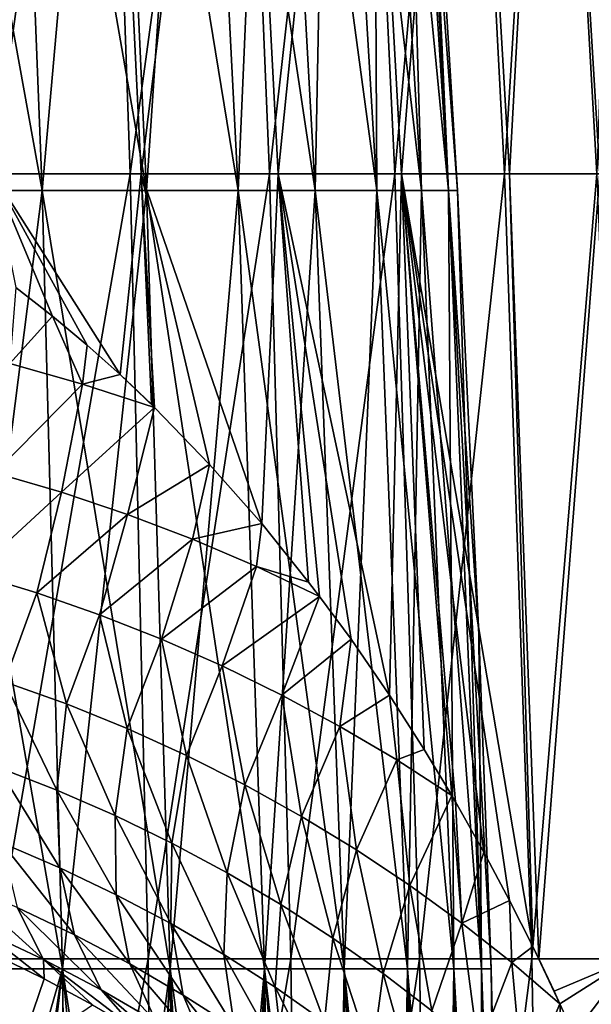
# Model space of a CAD drawing. Header units: metres. Extents: x 26 to 263, y -109 to 109.
# Tile 495 of 656: x 94.66 to 100.76, y 12.06 to 22.56. Entities that reach past the tile are written whole.
import ezdxf

# ---------------------------------------------------------------- set-up
doc = ezdxf.new("R2010")
doc.units = ezdxf.units.M
doc.layers.add('solid_500750', color=7, linetype='CONTINUOUS')

msp = doc.modelspace()

# ---------------------------------------------------------------- linework, layer by layer
at = {"layer": 'solid_500750'}
for points in [[(94.22905, 20.918287, -13.237412), (93.999184, 29.283785, -12.748912), (95.549736, 29.283785, -11.896486)], [(95.549736, 29.283785, 11.896486), (93.999184, 29.283785, 12.748912), (94.37352, 20.918287, 13.168466)], [(95.83902, 20.918287, -12.352324), (94.22905, 20.918287, -13.237412), (95.549736, 29.283785, -11.896486)], [(95.549736, 29.283785, 11.896486), (94.37352, 20.918287, 13.168466), (95.958786, 20.918287, 12.275499)], [(95.83902, 20.918287, -12.352324), (95.549736, 29.283785, -11.896486), (96.981232, 29.283785, -10.856445)], [(96.981232, 29.283785, 10.856445), (95.549736, 29.283785, 11.896486), (95.958786, 20.918287, 12.275499)], [(97.325363, 20.918287, -11.272432), (95.83902, 20.918287, -12.352324), (96.981232, 29.283785, -10.856445)], [(96.981232, 29.283785, 10.856445), (95.958786, 20.918287, 12.275499), (97.420959, 20.918287, 11.192664)], [(97.325363, 20.918287, -11.272432), (96.981232, 29.283785, -10.856445), (98.271088, 29.283785, -9.645192)], [(98.271088, 29.283785, 9.645192), (96.981232, 29.283785, 10.856445), (97.420959, 20.918287, 11.192664)], [(98.664642, 20.918287, -10.014768), (97.325363, 20.918287, -11.272432), (98.271088, 29.283785, -9.645192)], [(98.271088, 29.283785, 9.645192), (97.420959, 20.918287, 11.192664), (98.737411, 20.918287, 9.936709)], [(98.664642, 20.918287, -10.014768), (98.271088, 29.283785, -9.645192), (99.398956, 29.283785, -8.281829)], [(99.398956, 29.283785, 8.281829), (98.271088, 29.283785, 9.645192), (98.737411, 20.918287, 9.936709)], [(99.835732, 20.918287, -8.599164), (98.664642, 20.918287, -10.014768), (99.398956, 29.283785, -8.281829)], [(99.398956, 29.283785, 8.281829), (98.737411, 20.918287, 9.936709), (99.887787, 20.918287, 8.52706)], [(99.835732, 20.918287, -8.599164), (99.398956, 29.283785, -8.281829), (100.347061, 29.283785, -6.787856)], [(100.347061, 29.283785, 6.787856), (99.398956, 29.283785, 8.281829), (99.887787, 20.918287, 8.52706)], [(100.820168, 20.918287, -7.047946), (99.835732, 20.918287, -8.599164), (100.347061, 29.283785, -6.787856)], [(100.347061, 29.283785, 6.787856), (99.887787, 20.918287, 8.52706), (100.854286, 20.918287, 6.985519)], [(100.820168, 20.918287, -7.047946), (100.347061, 29.283785, -6.787856), (101.100449, 29.283785, -5.186834)], [(101.100449, 29.283785, 5.186834), (100.347061, 29.283785, 6.787856), (100.854286, 20.918287, 6.985519)], [(93.399605, 29.035854, -9.352395), (93.667267, 20.741184, -9.815989), (94.900024, 20.741184, -8.992285)], [(94.574142, 29.035854, -8.567594), (93.399605, 29.035854, -9.352395), (94.900024, 20.741184, -8.992285)], [(94.900024, 20.741184, 8.992285), (93.667267, 20.741184, 9.815989), (94.574142, 29.035854, 8.567594)], [(94.900024, 20.741184, 8.992285), (94.574142, 29.035854, 8.567594), (95.6362, 29.035854, 7.636198)], [(94.574142, 29.035854, -8.567594), (94.900024, 20.741184, -8.992285), (96.014717, 20.741184, -8.014721)], [(95.6362, 29.035854, -7.636198), (94.574142, 29.035854, -8.567594), (96.014717, 20.741184, -8.014721)], [(96.014717, 20.741184, 8.014721), (94.900024, 20.741184, 8.992285), (95.6362, 29.035854, 7.636198)], [(96.014717, 20.741184, 8.014721), (95.6362, 29.035854, 7.636198), (96.567596, 29.035854, 6.574146)], [(95.6362, 29.035854, -7.636198), (96.014717, 20.741184, -8.014721), (96.992287, 20.741184, -6.900023)], [(96.567596, 29.035854, -6.574146), (95.6362, 29.035854, -7.636198), (96.992287, 20.741184, -6.900023)], [(96.992287, 20.741184, 6.900023), (96.014717, 20.741184, 8.014721), (96.567596, 29.035854, 6.574146)], [(96.992287, 20.741184, 6.900023), (96.567596, 29.035854, 6.574146), (97.352394, 29.035854, 5.399608)], [(96.567596, 29.035854, -6.574146), (96.992287, 20.741184, -6.900023), (97.815987, 20.741184, -5.667264)], [(97.352394, 29.035854, -5.399608), (96.567596, 29.035854, -6.574146), (97.815987, 20.741184, -5.667264)], [(97.815987, 20.741184, 5.667264), (96.992287, 20.741184, 6.900023), (97.352394, 29.035854, 5.399608)], [(97.815987, 20.741184, 5.667264), (97.352394, 29.035854, 5.399608), (97.977173, 29.035854, 4.132681)], [(97.352394, 29.035854, -5.399608), (97.815987, 20.741184, -5.667264), (98.471741, 20.741184, -4.337535)], [(97.977173, 29.035854, -4.132681), (97.352394, 29.035854, -5.399608), (98.471741, 20.741184, -4.337535)], [(98.471741, 20.741184, 4.337535), (97.815987, 20.741184, 5.667264), (97.977173, 29.035854, 4.132681)], [(98.471741, 20.741184, 4.337535), (97.977173, 29.035854, 4.132681), (98.431244, 29.035854, 2.795043)], [(97.977173, 29.035854, -4.132681), (98.471741, 20.741184, -4.337535), (98.948311, 20.741184, -2.933591)], [(98.431244, 29.035854, -2.795043), (97.977173, 29.035854, -4.132681), (98.948311, 20.741184, -2.933591)], [(98.948311, 20.741184, 2.933591), (98.431244, 29.035854, 2.795043), (98.706825, 29.035854, 1.40958)], [(98.948311, 20.741184, 2.933591), (98.471741, 20.741184, 4.337535), (98.431244, 29.035854, 2.795043)], [(98.431244, 29.035854, -2.795043), (98.948311, 20.741184, -2.933591), (99.237556, 20.741184, -1.479453)], [(98.706825, 29.035854, -1.40958), (98.431244, 29.035854, -2.795043), (99.237556, 20.741184, -1.479453)], [(99.237556, 20.741184, 1.479453), (98.706825, 29.035854, 1.40958), (98.799217, 29.035854)], [(99.237556, 20.741184, 1.479453), (98.948311, 20.741184, 2.933591), (98.706825, 29.035854, 1.40958)], [(98.706825, 29.035854, -1.40958), (99.334526, 20.741184), (98.9702, 26.669518)], [(98.706825, 29.035854, -1.40958), (99.237556, 20.741184, -1.479453), (99.334526, 20.741184)], [(98.9702, 26.669518), (99.237556, 20.741184, 1.479453), (98.799217, 29.035854)], [(98.9702, 26.669518), (99.334526, 20.741184), (99.237556, 20.741184, 1.479453)], [(94.382271, 12.543115, -13.563015), (94.22905, 20.918287, -13.237412), (95.83902, 20.918287, -12.352324)], [(94.37352, 20.918287, 13.168466), (95.381721, 19.090027, 12.739633), (95.73233, 18.779709, 12.547665)], [(95.958786, 20.918287, 12.275499), (94.37352, 20.918287, 13.168466), (95.73233, 18.779709, 12.547665)], [(94.37352, 20.918287, 13.168466), (95.010254, 19.399683, 12.930349), (95.381721, 19.090027, 12.739633)], [(94.37352, 20.918287, 13.168466), (94.619766, 19.707392, 13.117235), (95.010254, 19.399683, 12.930349)], [(96.031837, 12.543115, -12.656156), (94.382271, 12.543115, -13.563015), (95.83902, 20.918287, -12.352324)], [(95.958786, 20.918287, 12.275499), (95.73233, 18.779709, 12.547665), (96.066216, 18.461716, 12.353847)], [(96.031837, 12.543115, -12.656156), (95.83902, 20.918287, -12.352324), (97.325363, 20.918287, -11.272432)], [(95.958786, 20.918287, 12.275499), (96.686348, 17.818285, 11.963036), (97.24511, 17.186913, 11.573018)], [(97.420959, 20.918287, 11.192664), (95.958786, 20.918287, 12.275499), (97.24511, 17.186913, 11.573018)], [(95.958786, 20.918287, 12.275499), (96.101021, 18.427349, 12.332997), (96.686348, 17.818285, 11.963036)], [(95.958786, 20.918287, 12.275499), (96.066216, 18.461716, 12.353847), (96.101021, 18.427349, 12.332997)], [(97.554741, 12.543115, -11.549702), (96.031837, 12.543115, -12.656156), (97.325363, 20.918287, -11.272432)], [(97.420959, 20.918287, 11.192664), (97.24511, 17.186913, 11.573018), (97.744499, 16.563047, 11.191658)], [(97.554741, 12.543115, -11.549702), (97.325363, 20.918287, -11.272432), (98.664642, 20.918287, -10.014768)], [(97.420959, 20.918287, 11.192664), (98.197617, 15.9526, 10.815454), (98.607872, 15.355444, 10.447614)], [(98.737411, 20.918287, 9.936709), (97.420959, 20.918287, 11.192664), (98.607872, 15.355444, 10.447614)], [(97.420959, 20.918287, 11.192664), (97.861992, 16.408348, 11.097021), (98.197617, 15.9526, 10.815454)], [(97.420959, 20.918287, 11.192664), (97.744499, 16.563047, 11.191658), (97.861992, 16.408348, 11.097021)], [(98.926964, 12.543115, -10.261102), (97.554741, 12.543115, -11.549702), (98.664642, 20.918287, -10.014768)], [(98.737411, 20.918287, 9.936709), (98.607872, 15.355444, 10.447614), (98.978584, 14.775685, 10.090514)], [(98.926964, 12.543115, -10.261102), (98.664642, 20.918287, -10.014768), (99.835732, 20.918287, -8.599164)], [(98.737411, 20.918287, 9.936709), (99.889542, 13.167459, 9.094517), (100.137428, 12.674007, 8.788895)], [(99.887787, 20.918287, 8.52706), (98.737411, 20.918287, 9.936709), (100.137428, 12.674007, 8.788895)], [(98.737411, 20.918287, 9.936709), (99.615059, 13.682576, 9.414388), (99.889542, 13.167459, 9.094517)], [(98.737411, 20.918287, 9.936709), (99.31353, 14.218753, 9.745281), (99.615059, 13.682576, 9.414388)], [(98.737411, 20.918287, 9.936709), (99.274788, 14.285278, 9.786368), (99.31353, 14.218753, 9.745281)], [(98.737411, 20.918287, 9.936709), (98.978584, 14.775685, 10.090514), (99.274788, 14.285278, 9.786368)], [(100.126862, 12.543115, -8.810678), (98.926964, 12.543115, -10.261102), (99.835732, 20.918287, -8.599164)], [(100.126862, 12.543115, -8.810678), (99.835732, 20.918287, -8.599164), (100.820168, 20.918287, -7.047946)], [(99.887787, 20.918287, 8.52706), (100.137428, 12.674007, 8.788895), (100.201614, 12.541682, 8.70694)], [(100.854286, 20.918287, 6.985519), (99.887787, 20.918287, 8.52706), (100.201614, 12.541682, 8.70694)], [(101.135506, 12.543115, -7.221305), (100.126862, 12.543115, -8.810678), (100.820168, 20.918287, -7.047946)], [(100.854286, 20.918287, 6.985519), (100.201614, 12.541682, 8.70694), (101.183853, 12.543115, 7.132659)], [(93.845665, 12.436919, 10.124989), (93.667267, 20.741184, 9.815989), (94.900024, 20.741184, 8.992285)], [(93.667267, 20.741184, -9.815989), (93.845665, 12.436919, -10.124989), (95.117233, 12.436919, -9.275356)], [(94.900024, 20.741184, -8.992285), (93.667267, 20.741184, -9.815989), (95.117233, 12.436919, -9.275356)], [(95.117233, 12.436919, 9.275356), (93.845665, 12.436919, 10.124989), (94.900024, 20.741184, 8.992285)], [(95.117233, 12.436919, 9.275356), (94.900024, 20.741184, 8.992285), (96.014717, 20.741184, 8.014721)], [(94.900024, 20.741184, -8.992285), (95.117233, 12.436919, -9.275356), (96.267021, 12.436919, -8.267019)], [(96.014717, 20.741184, -8.014721), (94.900024, 20.741184, -8.992285), (96.267021, 12.436919, -8.267019)], [(96.267021, 12.436919, 8.267019), (95.117233, 12.436919, 9.275356), (96.014717, 20.741184, 8.014721)], [(96.267021, 12.436919, 8.267019), (96.014717, 20.741184, 8.014721), (96.992287, 20.741184, 6.900023)], [(96.014717, 20.741184, -8.014721), (96.267021, 12.436919, -8.267019), (97.275352, 12.436919, -7.117231)], [(96.992287, 20.741184, -6.900023), (96.014717, 20.741184, -8.014721), (97.275352, 12.436919, -7.117231)], [(97.275352, 12.436919, 7.117231), (96.267021, 12.436919, 8.267019), (96.992287, 20.741184, 6.900023)], [(97.275352, 12.436919, 7.117231), (96.992287, 20.741184, 6.900023), (97.815987, 20.741184, 5.667264)], [(96.992287, 20.741184, -6.900023), (97.275352, 12.436919, -7.117231), (98.124992, 12.436919, -5.845665)], [(97.815987, 20.741184, -5.667264), (96.992287, 20.741184, -6.900023), (98.124992, 12.436919, -5.845665)], [(98.124992, 12.436919, 5.845665), (97.275352, 12.436919, 7.117231), (97.815987, 20.741184, 5.667264)], [(98.124992, 12.436919, 5.845665), (97.815987, 20.741184, 5.667264), (98.471741, 20.741184, 4.337535)], [(97.815987, 20.741184, -5.667264), (98.124992, 12.436919, -5.845665), (98.801384, 12.436919, -4.474078)], [(98.471741, 20.741184, -4.337535), (97.815987, 20.741184, -5.667264), (98.801384, 12.436919, -4.474078)], [(98.801384, 12.436919, 4.474078), (98.124992, 12.436919, 5.845665), (98.471741, 20.741184, 4.337535)], [(98.801384, 12.436919, 4.474078), (98.471741, 20.741184, 4.337535), (98.948311, 20.741184, 2.933591)], [(98.471741, 20.741184, -4.337535), (98.801384, 12.436919, -4.474078), (99.292961, 12.436919, -3.025939)], [(98.948311, 20.741184, -2.933591), (98.471741, 20.741184, -4.337535), (99.292961, 12.436919, -3.025939)], [(99.292961, 12.436919, 3.025939), (98.801384, 12.436919, 4.474078), (98.948311, 20.741184, 2.933591)], [(99.292961, 12.436919, 3.025939), (98.948311, 20.741184, 2.933591), (99.237556, 20.741184, 1.479453)], [(98.948311, 20.741184, -2.933591), (99.292961, 12.436919, -3.025939), (99.591309, 12.436919, -1.526025)], [(99.237556, 20.741184, -1.479453), (98.948311, 20.741184, -2.933591), (99.591309, 12.436919, -1.526025)], [(99.591309, 12.436919, 1.526025), (99.237556, 20.741184, 1.479453), (99.334526, 20.741184)], [(99.591309, 12.436919, 1.526025), (99.292961, 12.436919, 3.025939), (99.237556, 20.741184, 1.479453)], [(99.237556, 20.741184, -1.479453), (99.559746, 16.009855), (99.334526, 20.741184)], [(99.237556, 20.741184, -1.479453), (99.69133, 12.436919), (99.559746, 16.009855)], [(99.237556, 20.741184, -1.479453), (99.591309, 12.436919, -1.526025), (99.69133, 12.436919)], [(99.559746, 16.009855), (99.591309, 12.436919, 1.526025), (99.334526, 20.741184)], [(94.556015, 18.895189, 13.234689), (95.010254, 19.399683, 12.930349), (94.619766, 19.707392, 13.117235)], [(95.331856, 18.676868, 12.802568), (95.010254, 19.399683, 12.930349), (94.556015, 18.895189, 13.234689)], [(95.331856, 18.676868, 12.802568), (95.381721, 19.090027, 12.739633), (95.010254, 19.399683, 12.930349)], [(95.331856, 18.676868, 12.802568), (95.73233, 18.779709, 12.547665), (95.381721, 19.090027, 12.739633)], [(95.331856, 18.676868, 12.802568), (94.556015, 18.895189, 13.234689), (94.394745, 17.730253, 13.59846)], [(95.331856, 18.676868, 12.802568), (96.101021, 18.427349, 12.332997), (95.73233, 18.779709, 12.547665)], [(95.73233, 18.779709, 12.547665), (96.101021, 18.427349, 12.332997), (96.066216, 18.461716, 12.353847)], [(95.331856, 18.676868, 12.802568), (94.394745, 17.730253, 13.59846), (95.106239, 17.521456, 13.162001)], [(95.331856, 18.676868, 12.802568), (95.106239, 17.521456, 13.162001), (96.101021, 18.427349, 12.332997)], [(95.810486, 17.284832, 12.691208), (96.101021, 18.427349, 12.332997), (95.106239, 17.521456, 13.162001)], [(95.810486, 17.284832, 12.691208), (96.686348, 17.818285, 11.963036), (96.101021, 18.427349, 12.332997)], [(96.505486, 17.020496, 12.188725), (96.686348, 17.818285, 11.963036), (95.810486, 17.284832, 12.691208)], [(96.505486, 17.020496, 12.188725), (97.24511, 17.186913, 11.573018), (96.686348, 17.818285, 11.963036)], [(95.106239, 17.521456, 13.162001), (94.394745, 17.730253, 13.59846), (94.163475, 16.655596, 14.199144)], [(95.106239, 17.521456, 13.162001), (94.163475, 16.655596, 14.199144), (94.842171, 16.448139, 13.74985)], [(95.810486, 17.284832, 12.691208), (95.106239, 17.521456, 13.162001), (94.842171, 16.448139, 13.74985)], [(95.810486, 17.284832, 12.691208), (94.842171, 16.448139, 13.74985), (95.51268, 16.214291, 13.266303)], [(96.505486, 17.020496, 12.188725), (95.810486, 17.284832, 12.691208), (95.51268, 16.214291, 13.266303)], [(97.189301, 16.729027, 11.65701), (97.24511, 17.186913, 11.573018), (96.505486, 17.020496, 12.188725)], [(97.189301, 16.729027, 11.65701), (97.744499, 16.563047, 11.191658), (97.24511, 17.186913, 11.573018)], [(96.505486, 17.020496, 12.188725), (95.51268, 16.214291, 13.266303), (96.17321, 15.954267, 12.751255)], [(97.189301, 16.729027, 11.65701), (96.505486, 17.020496, 12.188725), (96.17321, 15.954267, 12.751255)], [(97.189301, 16.729027, 11.65701), (96.17321, 15.954267, 12.751255), (96.822052, 15.6687, 12.207268)], [(97.189301, 16.729027, 11.65701), (96.822052, 15.6687, 12.207268), (97.861992, 16.408348, 11.097021)], [(97.189301, 16.729027, 11.65701), (97.861992, 16.408348, 11.097021), (97.744499, 16.563047, 11.191658)], [(94.842171, 16.448139, 13.74985), (94.163475, 16.655596, 14.199144), (94.499733, 15.500092, 14.607866)], [(94.842171, 16.448139, 13.74985), (94.499733, 15.500092, 14.607866), (95.15963, 15.263198, 14.107885)], [(95.51268, 16.214291, 13.266303), (94.842171, 16.448139, 13.74985), (95.15963, 15.263198, 14.107885)], [(97.457687, 15.358301, 11.636759), (97.861992, 16.408348, 11.097021), (96.822052, 15.6687, 12.207268)], [(97.457687, 15.358301, 11.636759), (98.197617, 15.9526, 10.815454), (97.861992, 16.408348, 11.097021)], [(95.51268, 16.214291, 13.266303), (95.15963, 15.263198, 14.107885), (95.807869, 15.000369, 13.574475)], [(96.17321, 15.954267, 12.751255), (95.51268, 16.214291, 13.266303), (95.807869, 15.000369, 13.574475)], [(99.559746, 16.009855), (99.69133, 12.436919), (99.591309, 12.436919, 1.526025)], [(96.17321, 15.954267, 12.751255), (95.807869, 15.000369, 13.574475), (96.442886, 14.712302, 13.01055)], [(96.822052, 15.6687, 12.207268), (96.17321, 15.954267, 12.751255), (96.442886, 14.712302, 13.01055)], [(98.078865, 15.02386, 11.041982), (98.197617, 15.9526, 10.815454), (97.457687, 15.358301, 11.636759)], [(98.078865, 15.02386, 11.041982), (98.607872, 15.355444, 10.447614), (98.197617, 15.9526, 10.815454)], [(96.822052, 15.6687, 12.207268), (96.442886, 14.712302, 13.01055), (97.063293, 14.399858, 12.418831)], [(97.457687, 15.358301, 11.636759), (96.822052, 15.6687, 12.207268), (97.063293, 14.399858, 12.418831)], [(94.499733, 15.500092, 14.607866), (94.422379, 14.588703, 15.481811), (95.057625, 14.342134, 14.970814)], [(95.15963, 15.263198, 14.107885), (94.499733, 15.500092, 14.607866), (95.057625, 14.342134, 14.970814)], [(97.457687, 15.358301, 11.636759), (97.063293, 14.399858, 12.418831), (97.667961, 14.063885, 11.801815)], [(98.078865, 15.02386, 11.041982), (97.457687, 15.358301, 11.636759), (97.667961, 14.063885, 11.801815)], [(98.684456, 14.666294, 10.425006), (98.607872, 15.355444, 10.447614), (98.078865, 15.02386, 11.041982)], [(98.684456, 14.666294, 10.425006), (98.978584, 14.775685, 10.090514), (98.607872, 15.355444, 10.447614)], [(95.15963, 15.263198, 14.107885), (95.057625, 14.342134, 14.970814), (95.678886, 14.071318, 14.426913)], [(95.807869, 15.000369, 13.574475), (95.15963, 15.263198, 14.107885), (95.678886, 14.071318, 14.426913)], [(98.078865, 15.02386, 11.041982), (97.667961, 14.063885, 11.801815), (98.255875, 13.705384, 11.161799)], [(98.684456, 14.666294, 10.425006), (98.078865, 15.02386, 11.041982), (98.255875, 13.705384, 11.161799)], [(95.807869, 15.000369, 13.574475), (95.678886, 14.071318, 14.426913), (96.284996, 13.77711, 13.853124)], [(96.442886, 14.712302, 13.01055), (95.807869, 15.000369, 13.574475), (96.284996, 13.77711, 13.853124)], [(96.442886, 14.712302, 13.01055), (96.284996, 13.77711, 13.853124), (96.874908, 13.460498, 13.252238)], [(97.063293, 14.399858, 12.418831), (96.442886, 14.712302, 13.01055), (96.874908, 13.460498, 13.252238)], [(98.684456, 14.666294, 10.425006), (99.274788, 14.285278, 9.786368), (98.978584, 14.775685, 10.090514)], [(98.684456, 14.666294, 10.425006), (98.255875, 13.705384, 11.161799), (98.826248, 13.325269, 10.500867)], [(98.684456, 14.666294, 10.425006), (98.826248, 13.325269, 10.500867), (99.274788, 14.285278, 9.786368)], [(94.422379, 14.588703, 15.481811), (94.468613, 13.77954, 16.449724), (95.087807, 13.515119, 15.925185)], [(95.057625, 14.342134, 14.970814), (94.422379, 14.588703, 15.481811), (95.087807, 13.515119, 15.925185)], [(97.063293, 14.399858, 12.418831), (96.874908, 13.460498, 13.252238), (97.4478, 13.12239, 12.626782)], [(97.667961, 14.063885, 11.801815), (97.063293, 14.399858, 12.418831), (97.4478, 13.12239, 12.626782)], [(95.057625, 14.342134, 14.970814), (95.087807, 13.515119, 15.925185), (95.68985, 13.227875, 15.36825)], [(95.678886, 14.071318, 14.426913), (95.057625, 14.342134, 14.970814), (95.68985, 13.227875, 15.36825)], [(99.378395, 12.924512, 9.820912), (99.274788, 14.285278, 9.786368), (98.826248, 13.325269, 10.500867)], [(99.378395, 12.924512, 9.820912), (99.31353, 14.218753, 9.745281), (99.274788, 14.285278, 9.786368)], [(99.378395, 12.924512, 9.820912), (99.615059, 13.682576, 9.414388), (99.31353, 14.218753, 9.745281)], [(95.678886, 14.071318, 14.426913), (95.68985, 13.227875, 15.36825), (96.273972, 12.918899, 14.78205)], [(96.284996, 13.77711, 13.853124), (95.678886, 14.071318, 14.426913), (96.273972, 12.918899, 14.78205)], [(97.667961, 14.063885, 11.801815), (97.4478, 13.12239, 12.626782), (98.002975, 12.763823, 11.97908)], [(98.255875, 13.705384, 11.161799), (97.667961, 14.063885, 11.801815), (98.002975, 12.763823, 11.97908)], [(94.468613, 13.77954, 16.449724), (94.635101, 13.09026, 17.491465), (95.246933, 12.800345, 16.951288)], [(95.087807, 13.515119, 15.925185), (94.468613, 13.77954, 16.449724), (95.246933, 12.800345, 16.951288)], [(96.284996, 13.77711, 13.853124), (96.273972, 12.918899, 14.78205), (96.839531, 12.589349, 14.169476)], [(96.874908, 13.460498, 13.252238), (96.284996, 13.77711, 13.853124), (96.839531, 12.589349, 14.169476)], [(98.255875, 13.705384, 11.161799), (98.002975, 12.763823, 11.97908), (98.539879, 12.385716, 11.311209)], [(98.826248, 13.325269, 10.500867), (98.255875, 13.705384, 11.161799), (98.539879, 12.385716, 11.311209)], [(99.378395, 12.924512, 9.820912), (99.889542, 13.167459, 9.094517), (99.615059, 13.682576, 9.414388)], [(95.087807, 13.515119, 15.925185), (95.246933, 12.800345, 16.951288), (95.837639, 12.48877, 16.37921)], [(95.68985, 13.227875, 15.36825), (95.087807, 13.515119, 15.925185), (95.837639, 12.48877, 16.37921)], [(96.874908, 13.460498, 13.252238), (96.839531, 12.589349, 14.169476), (97.386078, 12.240252, 13.533088)], [(97.4478, 13.12239, 12.626782), (96.874908, 13.460498, 13.252238), (97.386078, 12.240252, 13.533088)], [(94.002678, 13.357104, 17.99614), (94.277809, 12.835361, 19.10751), (94.916565, 12.535595, 18.585297)], [(94.635101, 13.09026, 17.491465), (94.002678, 13.357104, 17.99614), (94.916565, 12.535595, 18.585297)], [(98.826248, 13.325269, 10.500867), (98.539879, 12.385716, 11.311209), (99.058067, 11.989031, 10.625062)], [(99.378395, 12.924512, 9.820912), (98.826248, 13.325269, 10.500867), (99.058067, 11.989031, 10.625062)], [(95.68985, 13.227875, 15.36825), (95.837639, 12.48877, 16.37921), (96.406921, 12.156919, 15.778489)], [(96.273972, 12.918899, 14.78205), (95.68985, 13.227875, 15.36825), (96.406921, 12.156919, 15.778489)], [(99.911774, 12.504002, 9.123647), (99.889542, 13.167459, 9.094517), (99.378395, 12.924512, 9.820912)], [(99.911774, 12.504002, 9.123647), (100.137428, 12.674007, 8.788895), (99.889542, 13.167459, 9.094517)], [(94.635101, 13.09026, 17.491465), (94.916565, 12.535595, 18.585297), (95.52961, 12.213188, 18.027864)], [(95.246933, 12.800345, 16.951288), (94.635101, 13.09026, 17.491465), (95.52961, 12.213188, 18.027864)], [(97.4478, 13.12239, 12.626782), (97.386078, 12.240252, 13.533088), (97.913223, 11.872713, 12.875249)], [(98.002975, 12.763823, 11.97908), (97.4478, 13.12239, 12.626782), (97.913223, 11.872713, 12.875249)], [(99.378395, 12.924512, 9.820912), (99.058067, 11.989031, 10.625062), (99.557205, 11.574631, 9.922334)], [(99.911774, 12.504002, 9.123647), (99.378395, 12.924512, 9.820912), (99.557205, 11.574631, 9.922334)], [(94.277809, 12.835361, 19.10751), (94.373955, 12.598419, 20.447834), (94.922615, 12.331311, 20.01816)], [(94.916565, 12.535595, 18.585297), (94.277809, 12.835361, 19.10751), (94.922615, 12.331311, 20.01816)], [(96.273972, 12.918899, 14.78205), (96.406921, 12.156919, 15.778489), (96.954559, 11.806174, 15.152133)], [(96.839531, 12.589349, 14.169476), (96.273972, 12.918899, 14.78205), (96.954559, 11.806174, 15.152133)], [(95.246933, 12.800345, 16.951288), (95.52961, 12.213188, 18.027864), (96.116875, 11.870016, 17.439009)], [(95.837639, 12.48877, 16.37921), (95.246933, 12.800345, 16.951288), (96.116875, 11.870016, 17.439009)], [(98.002975, 12.763823, 11.97908), (97.913223, 11.872713, 12.875249), (98.420746, 11.487692, 12.198037)], [(98.539879, 12.385716, 11.311209), (98.002975, 12.763823, 11.97908), (98.420746, 11.487692, 12.198037)], [(99.911774, 12.504002, 9.123647), (100.427017, 12.062576, 8.409112), (100.137428, 12.674007, 8.788895)], [(100.137428, 12.674007, 8.788895), (100.427017, 12.062576, 8.409112), (100.201614, 12.541682, 8.70694)], [(94.922615, 12.331311, 20.01816), (94.373955, 12.598419, 20.447834), (94.641708, 11.503773, 36.392689)], [(94.458763, 4.16214, -13.725568), (94.382271, 12.543115, -13.563015), (96.031837, 12.543115, -12.656156)], [(96.128105, 4.16214, -12.80784), (94.458763, 4.16214, -13.725568), (96.031837, 12.543115, -12.656156)], [(94.916565, 12.535595, 18.585297), (94.922615, 12.331311, 20.01816), (95.439644, 12.05375, 19.575071)], [(94.916565, 12.535595, 18.585297), (95.439644, 12.05375, 19.575071), (95.919861, 11.772032, 19.128387)], [(95.52961, 12.213188, 18.027864), (94.916565, 12.535595, 18.585297), (95.919861, 11.772032, 19.128387)], [(96.128105, 4.16214, -12.80784), (96.031837, 12.543115, -12.656156), (97.554741, 12.543115, -11.549702)], [(97.669258, 4.16214, -11.688126), (96.128105, 4.16214, -12.80784), (97.554741, 12.543115, -11.549702)], [(96.839531, 12.589349, 14.169476), (96.954559, 11.806174, 15.152133), (97.480507, 11.43772, 14.502745)], [(97.386078, 12.240252, 13.533088), (96.839531, 12.589349, 14.169476), (97.480507, 11.43772, 14.502745)], [(97.669258, 4.16214, -11.688126), (97.554741, 12.543115, -11.549702), (98.926964, 12.543115, -10.261102)], [(99.057922, 4.16214, -10.384082), (97.669258, 4.16214, -11.688126), (98.926964, 12.543115, -10.261102)], [(99.057922, 4.16214, -10.384082), (98.926964, 12.543115, -10.261102), (100.126862, 12.543115, -8.810678)], [(100.272202, 4.16214, -8.916275), (99.057922, 4.16214, -10.384082), (100.126862, 12.543115, -8.810678)], [(99.911774, 12.504002, 9.123647), (99.557205, 11.574631, 9.922334), (100.037003, 11.143349, 9.204559)], [(99.911774, 12.504002, 9.123647), (100.037003, 11.143349, 9.204559), (100.427017, 12.062576, 8.409112)], [(100.272202, 4.16214, -8.916275), (100.126862, 12.543115, -8.810678), (101.135506, 12.543115, -7.221305)], [(101.183853, 12.543115, 7.132659), (100.201614, 12.541682, 8.70694), (100.364807, 12.197274, 8.492912)], [(100.201614, 12.541682, 8.70694), (100.427017, 12.062576, 8.409112), (100.364807, 12.197274, 8.492912)], [(101.292938, 4.16214, -7.307853), (100.272202, 4.16214, -8.916275), (101.135506, 12.543115, -7.221305)], [(101.183853, 12.543115, 7.132659), (100.364807, 12.197274, 8.492912), (100.427017, 12.062576, 8.409112)], [(101.183853, 12.543115, 7.132659), (100.427017, 12.062576, 8.409112), (100.573639, 11.736312, 8.206505)], [(101.183853, 12.543115, 7.132659), (100.573639, 11.736312, 8.206505), (100.765572, 11.290514, 7.929624)], [(94.179649, 9.200977, 10.031269), (93.845665, 12.436919, 10.124989), (95.117233, 12.436919, 9.275356)], [(93.845665, 12.436919, -10.124989), (93.934731, 4.126902, -10.279255), (95.22567, 4.126902, -9.416677)], [(95.117233, 12.436919, -9.275356), (93.845665, 12.436919, -10.124989), (95.22567, 4.126902, -9.416677)], [(94.57412, 8.789498, 9.788833), (94.179649, 9.200977, 10.031269), (95.117233, 12.436919, 9.275356)], [(94.680099, 8.671408, 9.720054), (94.57412, 8.789498, 9.788833), (95.117233, 12.436919, 9.275356)], [(95.154694, 8.097766, 9.391878), (94.680099, 8.671408, 9.720054), (95.117233, 12.436919, 9.275356)], [(95.597679, 7.484873, 9.053411), (95.117233, 12.436919, 9.275356), (96.267021, 12.436919, 8.267019)], [(95.597679, 7.484873, 9.053411), (95.154694, 8.097766, 9.391878), (95.117233, 12.436919, 9.275356)], [(95.117233, 12.436919, -9.275356), (95.22567, 4.126902, -9.416677), (96.392975, 4.126902, -8.392976)], [(96.267021, 12.436919, -8.267019), (95.117233, 12.436919, -9.275356), (96.392975, 4.126902, -8.392976)], [(95.947937, 6.934823, 8.761391), (95.597679, 7.484873, 9.053411), (96.267021, 12.436919, 8.267019)], [(95.837639, 12.48877, 16.37921), (96.116875, 11.870016, 17.439009), (96.678535, 11.507814, 16.822136)], [(96.406921, 12.156919, 15.778489), (95.837639, 12.48877, 16.37921), (96.678535, 11.507814, 16.822136)], [(96.000931, 6.845551, 8.715182), (95.947937, 6.934823, 8.761391), (96.267021, 12.436919, 8.267019)], [(96.361206, 6.189276, 8.385798), (96.000931, 6.845551, 8.715182), (96.267021, 12.436919, 8.267019)], [(96.673477, 5.533851, 8.076988), (96.267021, 12.436919, 8.267019), (97.275352, 12.436919, 7.117231)], [(96.673477, 5.533851, 8.076988), (96.361206, 6.189276, 8.385798), (96.267021, 12.436919, 8.267019)], [(96.267021, 12.436919, -8.267019), (96.392975, 4.126902, -8.392976), (97.416679, 4.126902, -7.22567)], [(97.275352, 12.436919, -7.117231), (96.267021, 12.436919, -8.267019), (97.416679, 4.126902, -7.22567)], [(96.966225, 4.814305, 7.765446), (96.673477, 5.533851, 8.076988), (97.275352, 12.436919, 7.117231)], [(96.995232, 4.736393, 7.733309), (96.966225, 4.814305, 7.765446), (97.275352, 12.436919, 7.117231)], [(97.197166, 4.135656, 7.502932), (96.995232, 4.736393, 7.733309), (97.275352, 12.436919, 7.117231)], [(97.991135, 4.126902, 6.407907), (97.197166, 4.135656, 7.502932), (97.275352, 12.436919, 7.117231)], [(97.991135, 4.126902, 6.407907), (97.275352, 12.436919, 7.117231), (98.124992, 12.436919, 5.845665)], [(97.275352, 12.436919, -7.117231), (97.416679, 4.126902, -7.22567), (98.279251, 4.126902, -5.934731)], [(98.124992, 12.436919, -5.845665), (97.275352, 12.436919, -7.117231), (98.279251, 4.126902, -5.934731)], [(98.655495, 4.126902, 5.229199), (97.991135, 4.126902, 6.407907), (98.124992, 12.436919, 5.845665)], [(98.655495, 4.126902, 5.229199), (98.124992, 12.436919, 5.845665), (98.801384, 12.436919, 4.474078)], [(98.124992, 12.436919, -5.845665), (98.279251, 4.126902, -5.934731), (98.96595, 4.126902, -4.542246)], [(98.801384, 12.436919, -4.474078), (98.124992, 12.436919, -5.845665), (98.96595, 4.126902, -4.542246)], [(99.181389, 4.126902, 3.98254), (98.655495, 4.126902, 5.229199), (98.801384, 12.436919, 4.474078)], [(99.181389, 4.126902, 3.98254), (98.801384, 12.436919, 4.474078), (99.292961, 12.436919, 3.025939)], [(98.801384, 12.436919, -4.474078), (98.96595, 4.126902, -4.542246), (99.465019, 4.126902, -3.072042)], [(99.292961, 12.436919, -3.025939), (98.801384, 12.436919, -4.474078), (99.465019, 4.126902, -3.072042)], [(99.561989, 4.126902, 2.684131), (99.181389, 4.126902, 3.98254), (99.292961, 12.436919, 3.025939)], [(99.561989, 4.126902, 2.684131), (99.292961, 12.436919, 3.025939), (99.591309, 12.436919, 1.526025)], [(99.292961, 12.436919, -3.025939), (99.465019, 4.126902, -3.072042), (99.767914, 4.126902, -1.549276)], [(99.591309, 12.436919, -1.526025), (99.292961, 12.436919, -3.025939), (99.767914, 4.126902, -1.549276)], [(99.792343, 4.126902, 1.350842), (99.561989, 4.126902, 2.684131), (99.591309, 12.436919, 1.526025)], [(99.792343, 4.126902, 1.350842), (99.591309, 12.436919, 1.526025), (99.69133, 12.436919)], [(99.591309, 12.436919, -1.526025), (99.85463, 5.337976), (99.69133, 12.436919)], [(99.591309, 12.436919, -1.526025), (99.869461, 4.126902), (99.85463, 5.337976)], [(99.591309, 12.436919, -1.526025), (99.767914, 4.126902, -1.549276), (99.869461, 4.126902)], [(99.85463, 5.337976), (99.792343, 4.126902, 1.350842), (99.69133, 12.436919)], [(95.439644, 12.05375, 19.575071), (94.922615, 12.331311, 20.01816), (94.641708, 11.503773, 36.392689)], [(98.539879, 12.385716, 11.311209), (98.420746, 11.487692, 12.198037), (98.908447, 11.086161, 11.503351)], [(99.058067, 11.989031, 10.625062), (98.539879, 12.385716, 11.311209), (98.908447, 11.086161, 11.503351)], [(95.52961, 12.213188, 18.027864), (95.919861, 11.772032, 19.128387), (96.367325, 11.487828, 18.673275)], [(96.116875, 11.870016, 17.439009), (95.52961, 12.213188, 18.027864), (96.367325, 11.487828, 18.673275)], [(97.386078, 12.240252, 13.533088), (97.480507, 11.43772, 14.502745), (97.984756, 11.052767, 13.832734)], [(97.913223, 11.872713, 12.875249), (97.386078, 12.240252, 13.533088), (97.984756, 11.052767, 13.832734)], [(96.406921, 12.156919, 15.778489), (96.678535, 11.507814, 16.822136), (97.214844, 11.128231, 16.180376)], [(96.954559, 11.806174, 15.152133), (96.406921, 12.156919, 15.778489), (97.214844, 11.128231, 16.180376)], [(100.497253, 10.695954, 8.473121), (100.427017, 12.062576, 8.409112), (100.037003, 11.143349, 9.204559)], [(100.497253, 10.695954, 8.473121), (100.573639, 11.736312, 8.206505), (100.427017, 12.062576, 8.409112)]]:
    msp.add_3dface(points, dxfattribs=at)

doc.saveas('drawing.dxf')
